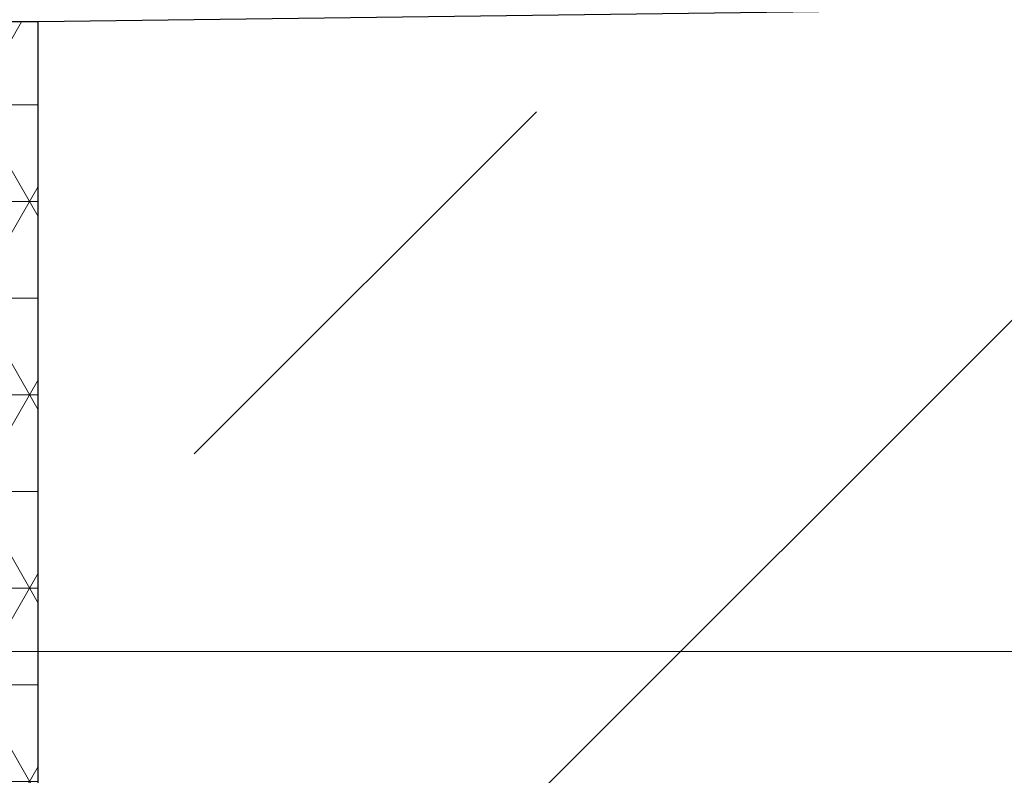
# Model space of a CAD drawing. Header units: millimetres. Extents: x 2605 to 1198744, y 17680 to 73723.
# Tile 395 of 656: x 8477 to 8801, y 52787 to 53035. Entities that reach past the tile are written whole.
import ezdxf

# ---------------------------------------------------------------- set-up
doc = ezdxf.new("R2010")
doc.units = ezdxf.units.MM
doc.layers.add('Verz. Bandstahl 30x3_5mm im Beton', color=5, linetype='GRENZE1', lineweight=18)
doc.linetypes.add('GRENZE1', pattern='A,6.35,-2.54,[133,ltypeshp.shx,S=2.54,R=0,X=-2.54,Y=0],-2.54,25.4', length=36.83)

msp = doc.modelspace()

# ---------------------------------------------------------------- hatches: boundary and pattern name
at = {"lineweight": 13}
h = msp.add_hatch(dxfattribs=at)
h.set_pattern_fill('ANSI33', color=256, scale=50, style=0)
h.set_pattern_definition([(45, (-21381.03, 16915), (-224.5064, 224.5064), []), (45, (-21156.52, 16915), (-224.5064, 224.5064), [158.75, -79.375])])
h.paths.add_polyline_path([(8673.41118, 52689.15536), (8593.41118, 52689.15536), (8593.41118, 52705.15536), (8553.41118, 52705.15536), (8553.41118, 52707.15536), (8713.41118, 52707.15536), (8713.41118, 52705.15536), (8673.41118, 52705.15536)], flags=16)
edge = h.paths.add_edge_path(flags=16)
edge.add_arc((17408.41302, 53223.98242), 5, 0, 360)
edge = h.paths.add_edge_path(flags=16)
edge.add_arc((17408.41302, 53173.98242), 5, 0, 360)
edge = h.paths.add_edge_path()
edge.add_line((8483.41172, 51049.66842), (8782.03524, 51049.66842))
edge.add_line((8782.03524, 51049.66842), (8778.39869, 52658.15536))
edge.add_arc((8775.39869, 52658.15536), 3, -90, 0.0000217, ccw=False)
edge.add_line((8775.39869, 52655.15536), (8772.39869, 52655.15536))
edge.add_line((8772.39869, 52655.15536), (8772.39869, 52695.15536))
edge.add_line((8772.39869, 52695.15536), (8832.39869, 52695.15536))
edge.add_line((8832.39869, 52695.15536), (18702.41302, 52692.35747))
edge.add_line((18702.41302, 52692.35747), (18702.41302, 52699.15536))
edge.add_line((18702.41302, 52699.15536), (18802.41302, 52699.15536))
edge.add_line((18802.41302, 52699.15536), (18802.41302, 52914.15536))
edge.add_line((18802.41302, 52914.15536), (18702.41302, 52914.15536))
edge.add_line((18702.41302, 52914.15536), (18702.41302, 52924.15536))
edge.add_line((18702.41302, 52924.15536), (18802.41302, 52924.15536))
edge.add_line((18802.41302, 52924.15536), (18802.41302, 53149.15536))
edge.add_line((18802.41302, 53149.15536), (17508.41302, 53149.15536))
edge.add_line((17508.41302, 53149.15536), (17508.41302, 53249.15536))
edge.add_line((17508.41302, 53249.15536), (17308.41302, 53249.15536))
edge.add_line((17308.41302, 53249.15536), (17308.41302, 53149.15536))
edge.add_line((17308.41302, 53149.15536), (8483.41118, 53034.15536))
edge.add_line((8483.41118, 53034.15536), (8483.41118, 52684.15536))
edge.add_line((8483.41118, 52684.15536), (8483.41172, 51049.66842))
at = {"lineweight": 5}
h = msp.add_hatch(dxfattribs=at)
h.set_pattern_fill('NET3', color=0, scale=10)
h.set_pattern_definition([(0, (-16981.03, 91233.933), (0, 31.75), []), (60, (-16981.03, 91233.933), (-27.496307, 15.875), []), (120, (-16981.03, 91233.933), (-27.496307, -15.875), [])])
h.paths.add_polyline_path([(8443.41118, 51049.66842), (8483.41118, 51049.66842), (8483.41118, 53034.15536), (8443.41118, 53034.15536)])

# ---------------------------------------------------------------- linework, layer by layer
for p in [(17308.41302, 53149.15536), (8483.41118, 52684.15536)]:
    msp.add_line(p, (8483.41118, 53034.15536))
msp.add_lwpolyline([(8483.41118, 51049.66842), (8483.41118, 53034.15536), (8443.41118, 53034.15536), (8443.41118, 51049.66842)])
at = {"layer": 'Verz. Bandstahl 30x3_5mm im Beton', "ltscale": 15}
msp.add_line((11662.84193, 52827.45606), (8193.41118, 52827.45606), dxfattribs=at)

doc.saveas('drawing.dxf')
